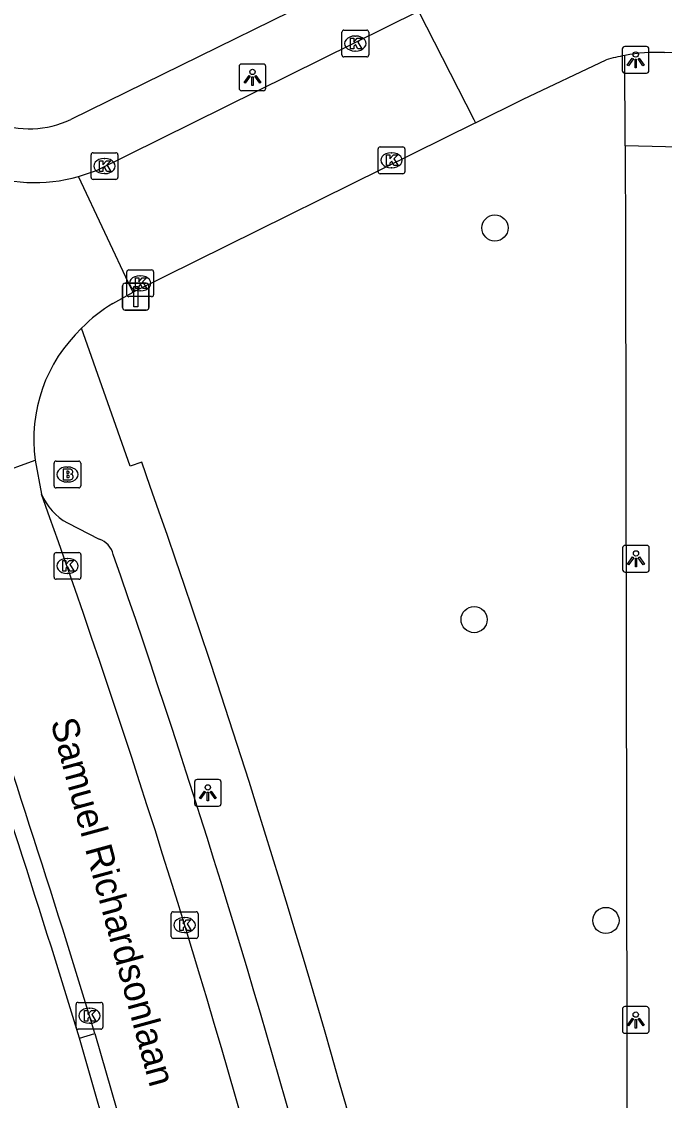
# Model space of a CAD drawing. Extents: x 160457 to 162082, y 388340 to 389736.
# Drawn here: x 160864.51 to 160888.53, y 388583.49 to 388623.81 of the extents above; entities that cross this region are included whole.
import ezdxf

# ---------------------------------------------------------------- set-up
doc = ezdxf.new("R2010")
doc.units = 0
for name, color, linetype in [('IMGEO_Afsluitpaal', 7, 'Continuous'), ('IMGEO_Boom', 7, 'Continuous'), ('IMGEO_Brandkraan', 7, 'Continuous'), ('IMGEO_Kolk', 7, 'Continuous'), ('IMGEO_Lichtpunt', 7, 'Continuous'), ('IMGEO_Openbare_ruimte_label', 7, 'Continuous'), ('IMGEO_Rijbaan_lokaal_open', 7, 'Continuous'), ('IMGEO_Voetpad_open', 7, 'Continuous')]:
    doc.layers.add(name, color=color, linetype=linetype)

msp = doc.modelspace()

# ---------------------------------------------------------------- linework, layer by layer
at = {"layer": 'IMGEO_Afsluitpaal'}
for p, q in [((160868.28, 388613.13), (160868.28, 388613.93)), ((160868.28, 388613.93), (160868.28, 388613.13)), ((160868.38, 388614.03), (160869.17, 388614.03)), ((160869.17, 388614.03), (160868.38, 388614.03)), ((160869.27, 388613.93), (160869.27, 388613.13)), ((160869.27, 388613.13), (160869.27, 388613.93)), ((160869.17, 388613.03), (160868.38, 388613.03)), ((160868.38, 388613.03), (160869.17, 388613.03))]:
    msp.add_line(p, q, dxfattribs=at)
msp.add_lwpolyline([(160868.7, 388613.905), (160868.85, 388613.905), (160868.85, 388613.155), (160868.7, 388613.155), (160868.7, 388613.905)], dxfattribs=at)
for centre, start, end in [((160868.38, 388613.93), 90, 180), ((160868.38, 388613.93), 90, 180), ((160869.17, 388613.93), 0, 90), ((160869.17, 388613.93), 360, 90), ((160868.38, 388613.13), 180, 270), ((160868.38, 388613.13), 180, 270), ((160869.17, 388613.13), 270, 0), ((160869.17, 388613.13), 270, 0)]:
    msp.add_arc(centre, 0.1, start, end, dxfattribs=at)
at = {"layer": 'IMGEO_Boom'}
for centre in [(160882.199, 388616.098), (160881.421, 388601.46), (160886.345, 388590.216)]:
    msp.add_circle(centre, 0.489, dxfattribs=at)
at = {"layer": 'IMGEO_Brandkraan'}
for p, q in [((160865.722, 388606.457), (160865.722, 388607.309)), ((160865.797, 388607.383), (160866.649, 388607.383)), ((160866.21, 388607.163), (160866.235, 388607.163)), ((160866.723, 388607.309), (160866.723, 388606.457)), ((160866.649, 388606.383), (160865.797, 388606.383)), ((160866.233, 388606.603), (160866.208, 388606.603))]:
    msp.add_line(p, q, dxfattribs=at)
for points in [[(160865.722, 388606.457), (160865.722, 388607.309)], [(160865.797, 388607.383), (160866.649, 388607.383)], [(160866.07, 388607.083), (160866.07, 388606.683), (160866.283, 388606.683)], [(160866.301, 388607.083), (160866.07, 388607.083)], [(160866.723, 388607.309), (160866.723, 388606.457)], [(160866.249, 388607.002), (160866.195, 388607.002), (160866.195, 388606.926)], [(160866.195, 388606.926), (160866.248, 388606.926)], [(160866.257, 388606.85), (160866.195, 388606.85), (160866.195, 388606.769)], [(160866.195, 388606.769), (160866.257, 388606.769)], [(160866.649, 388606.383), (160865.797, 388606.383)]]:
    msp.add_lwpolyline(points, dxfattribs=at)
for centre, radius, start, end in [((160865.799, 388607.307), 0.0765, 91.552, 178.448), ((160865.799, 388607.307), 0.0765, 91.552, 178.448), ((160866.305, 388606.938), 0.145, 59.4692, 91.5367), ((160866.33, 388606.985), 0.0922, 285.5137, 58.1501), ((160866.647, 388607.307), 0.0765, 1.552, 88.448), ((160866.647, 388607.307), 0.0765, 1.552, 88.448), ((160866.25, 388606.964), 0.0379, 267.8285, 90.9355), ((160866.258, 388606.809), 0.0404, 269.8759, 90.5077), ((160866.289, 388606.934), 0.251, 268.6676, 293.5347), ((160866.335, 388606.793), 0.105, 301.3115, 78.989), ((160865.799, 388606.459), 0.0765, 181.552, 268.448), ((160865.799, 388606.459), 0.0765, 181.552, 268.448), ((160866.647, 388606.459), 0.0765, 271.552, 358.448), ((160866.647, 388606.459), 0.0765, 271.552, 358.448)]:
    msp.add_arc(centre, radius, start, end, dxfattribs=at)
for centre, major_axis, ratio, start_param, end_param in [((160866.209, 388606.883), (-0.387, 0.002), 0.722429, 4.712389, 7.853982), ((160866.234, 388606.883), (-0.39, 0.002), 0.717154, 1.570796, 4.712389)]:
    msp.add_ellipse(centre, major_axis=major_axis, ratio=ratio, start_param=start_param, end_param=end_param, dxfattribs=at)
at = {"layer": 'IMGEO_Kolk'}
for p, q in [((160876.48, 388622.564), (160876.48, 388623.416)), ((160876.555, 388623.49), (160877.407, 388623.49)), ((160876.968, 388623.27), (160876.993, 388623.27)), ((160877.481, 388623.416), (160877.481, 388622.564)), ((160877.407, 388622.49), (160876.555, 388622.49)), ((160876.991, 388622.71), (160876.966, 388622.71)), ((160877.906, 388619.126), (160878.758, 388619.126)), ((160867.106, 388617.983), (160867.106, 388618.835)), ((160867.181, 388618.909), (160868.033, 388618.909)), ((160868.107, 388618.835), (160868.107, 388617.983)), ((160877.831, 388618.2), (160877.831, 388619.052)), ((160878.319, 388618.906), (160878.344, 388618.906)), ((160878.832, 388619.052), (160878.832, 388618.2)), ((160867.594, 388618.689), (160867.619, 388618.689)), ((160878.342, 388618.346), (160878.317, 388618.346)), ((160868.033, 388617.909), (160867.181, 388617.909)), ((160867.617, 388618.129), (160867.592, 388618.129)), ((160878.758, 388618.126), (160877.906, 388618.126)), ((160868.442, 388613.604), (160868.442, 388614.456)), ((160868.517, 388614.53), (160869.369, 388614.53)), ((160868.93, 388614.31), (160868.955, 388614.31)), ((160869.443, 388614.456), (160869.443, 388613.604)), ((160869.369, 388613.53), (160868.517, 388613.53)), ((160868.953, 388613.75), (160868.928, 388613.75)), ((160865.725, 388603.041), (160865.725, 388603.893)), ((160865.8, 388603.967), (160866.652, 388603.967)), ((160866.726, 388603.893), (160866.726, 388603.041)), ((160866.213, 388603.747), (160866.238, 388603.747)), ((160866.236, 388603.187), (160866.211, 388603.187)), ((160866.652, 388602.967), (160865.8, 388602.967)), ((160870.177, 388590.542), (160871.029, 388590.542)), ((160870.102, 388589.616), (160870.102, 388590.468)), ((160870.59, 388590.322), (160870.615, 388590.322)), ((160871.103, 388590.468), (160871.103, 388589.616)), ((160870.613, 388589.762), (160870.588, 388589.762)), ((160871.029, 388589.542), (160870.177, 388589.542)), ((160866.545, 388586.227), (160866.545, 388587.079)), ((160866.62, 388587.153), (160867.472, 388587.153)), ((160867.033, 388586.933), (160867.058, 388586.933)), ((160867.546, 388587.079), (160867.546, 388586.227)), ((160867.472, 388586.153), (160866.62, 388586.153)), ((160867.056, 388586.373), (160867.031, 388586.373))]:
    msp.add_line(p, q, dxfattribs=at)
for points in [[(160876.48, 388622.564), (160876.48, 388623.416)], [(160876.555, 388623.49), (160877.407, 388623.49)], [(160876.801, 388623.19), (160876.924, 388623.19), (160876.924, 388623.039), (160877.054, 388623.19), (160877.218, 388623.19), (160877.072, 388623.039), (160877.225, 388622.79), (160877.073, 388622.79), (160876.988, 388622.954), (160876.924, 388622.887), (160876.924, 388622.79), (160876.801, 388622.79), (160876.801, 388623.19)], [(160877.481, 388623.416), (160877.481, 388622.564)], [(160877.407, 388622.49), (160876.555, 388622.49)], [(160877.906, 388619.126), (160878.758, 388619.126)], [(160867.106, 388617.983), (160867.106, 388618.835)], [(160867.181, 388618.909), (160868.033, 388618.909)], [(160868.107, 388618.835), (160868.107, 388617.983)], [(160877.831, 388618.2), (160877.831, 388619.052)], [(160878.152, 388618.826), (160878.275, 388618.826), (160878.275, 388618.675), (160878.405, 388618.826), (160878.569, 388618.826), (160878.423, 388618.675), (160878.576, 388618.426), (160878.424, 388618.426), (160878.339, 388618.59), (160878.275, 388618.523), (160878.275, 388618.426), (160878.152, 388618.426), (160878.152, 388618.826)], [(160878.832, 388619.052), (160878.832, 388618.2)], [(160867.427, 388618.609), (160867.55, 388618.609), (160867.55, 388618.458), (160867.68, 388618.609), (160867.844, 388618.609), (160867.698, 388618.458), (160867.851, 388618.209), (160867.699, 388618.209), (160867.614, 388618.373), (160867.55, 388618.306), (160867.55, 388618.209), (160867.427, 388618.209), (160867.427, 388618.609)], [(160868.033, 388617.909), (160867.181, 388617.909)], [(160878.758, 388618.126), (160877.906, 388618.126)], [(160868.442, 388613.604), (160868.442, 388614.456)], [(160868.517, 388614.53), (160869.369, 388614.53)], [(160869.443, 388614.456), (160869.443, 388613.604)], [(160868.763, 388614.23), (160868.886, 388614.23), (160868.886, 388614.079), (160869.016, 388614.23), (160869.18, 388614.23), (160869.034, 388614.079), (160869.187, 388613.83), (160869.035, 388613.83), (160868.95, 388613.994), (160868.886, 388613.927), (160868.886, 388613.83), (160868.763, 388613.83), (160868.763, 388614.23)], [(160869.369, 388613.53), (160868.517, 388613.53)], [(160865.725, 388603.041), (160865.725, 388603.893)], [(160865.8, 388603.967), (160866.652, 388603.967)], [(160866.726, 388603.893), (160866.726, 388603.041)], [(160866.046, 388603.667), (160866.169, 388603.667), (160866.169, 388603.516), (160866.299, 388603.667), (160866.463, 388603.667), (160866.317, 388603.516), (160866.47, 388603.267), (160866.318, 388603.267), (160866.233, 388603.431), (160866.169, 388603.364), (160866.169, 388603.267), (160866.046, 388603.267), (160866.046, 388603.667)], [(160866.652, 388602.967), (160865.8, 388602.967)], [(160870.177, 388590.542), (160871.029, 388590.542)], [(160870.102, 388589.616), (160870.102, 388590.468)], [(160870.423, 388590.242), (160870.546, 388590.242), (160870.546, 388590.091), (160870.676, 388590.242), (160870.84, 388590.242), (160870.694, 388590.091), (160870.847, 388589.842), (160870.695, 388589.842), (160870.61, 388590.006), (160870.546, 388589.939), (160870.546, 388589.842), (160870.423, 388589.842), (160870.423, 388590.242)], [(160871.103, 388590.468), (160871.103, 388589.616)], [(160871.029, 388589.542), (160870.177, 388589.542)], [(160866.545, 388586.227), (160866.545, 388587.079)], [(160866.62, 388587.153), (160867.472, 388587.153)], [(160866.866, 388586.853), (160866.989, 388586.853), (160866.989, 388586.702), (160867.119, 388586.853), (160867.283, 388586.853), (160867.137, 388586.702), (160867.29, 388586.453), (160867.138, 388586.453), (160867.053, 388586.617), (160866.989, 388586.55), (160866.989, 388586.453), (160866.866, 388586.453), (160866.866, 388586.853)], [(160867.546, 388587.079), (160867.546, 388586.227)], [(160867.472, 388586.153), (160866.62, 388586.153)]]:
    msp.add_lwpolyline(points, dxfattribs=at)
for centre, start, end in [((160876.557, 388623.414), 91.552, 178.448), ((160876.557, 388623.414), 91.552, 178.448), ((160877.405, 388623.414), 1.552, 88.448), ((160877.405, 388623.414), 1.552, 88.448), ((160876.557, 388622.566), 181.552, 268.448), ((160876.557, 388622.566), 181.552, 268.448), ((160877.405, 388622.566), 271.552, 358.448), ((160877.405, 388622.566), 271.552, 358.448), ((160877.908, 388619.05), 91.552, 178.448), ((160877.908, 388619.05), 91.552, 178.448), ((160878.756, 388619.05), 1.552, 88.448), ((160878.756, 388619.05), 1.552, 88.448), ((160867.183, 388618.833), 91.552, 178.448), ((160867.183, 388618.833), 91.552, 178.448), ((160868.031, 388618.833), 1.552, 88.448), ((160868.031, 388618.833), 1.552, 88.448), ((160867.183, 388617.985), 181.552, 268.448), ((160867.183, 388617.985), 181.552, 268.448), ((160868.031, 388617.985), 271.552, 358.448), ((160868.031, 388617.985), 271.552, 358.448), ((160877.908, 388618.202), 181.552, 268.448), ((160877.908, 388618.202), 181.552, 268.448), ((160878.756, 388618.202), 271.552, 358.448), ((160878.756, 388618.202), 271.552, 358.448), ((160868.519, 388614.454), 91.552, 178.448), ((160868.519, 388614.454), 91.552, 178.448), ((160869.367, 388614.454), 1.552, 88.448), ((160869.367, 388614.454), 1.552, 88.448), ((160868.519, 388613.606), 181.552, 268.448), ((160868.519, 388613.606), 181.552, 268.448), ((160869.367, 388613.606), 271.552, 358.448), ((160869.367, 388613.606), 271.552, 358.448), ((160865.802, 388603.891), 91.552, 178.448), ((160865.802, 388603.891), 91.552, 178.448), ((160866.65, 388603.891), 1.552, 88.448), ((160866.65, 388603.891), 1.552, 88.448), ((160865.802, 388603.043), 181.552, 268.448), ((160865.802, 388603.043), 181.552, 268.448), ((160866.65, 388603.043), 271.552, 358.448), ((160866.65, 388603.043), 271.552, 358.448), ((160870.179, 388590.466), 91.552, 178.448), ((160870.179, 388590.466), 91.552, 178.448), ((160871.027, 388590.466), 1.552, 88.448), ((160871.027, 388590.466), 1.552, 88.448), ((160870.179, 388589.618), 181.552, 268.448), ((160870.179, 388589.618), 181.552, 268.448), ((160871.027, 388589.618), 271.552, 358.448), ((160871.027, 388589.618), 271.552, 358.448), ((160866.622, 388587.077), 91.552, 178.448), ((160866.622, 388587.077), 91.552, 178.448), ((160867.47, 388587.077), 1.552, 88.448), ((160867.47, 388587.077), 1.552, 88.448), ((160866.622, 388586.229), 181.552, 268.448), ((160866.622, 388586.229), 181.552, 268.448), ((160867.47, 388586.229), 271.552, 358.448), ((160867.47, 388586.229), 271.552, 358.448)]:
    msp.add_arc(centre, 0.0765, start, end, dxfattribs=at)
for centre, major_axis, ratio, start_param, end_param in [((160876.967, 388622.99), (-0.387, 0.002), 0.722429, 4.712389, 7.853982), ((160876.992, 388622.99), (-0.39, 0.002), 0.717154, 1.570796, 4.712389), ((160878.318, 388618.626), (-0.387, 0.002), 0.722429, 4.712389, 7.853982), ((160878.343, 388618.626), (-0.39, 0.002), 0.717154, 1.570796, 4.712389), ((160867.593, 388618.409), (-0.387, 0.002), 0.722429, 4.712389, 7.853982), ((160867.618, 388618.409), (-0.39, 0.002), 0.717154, 1.570796, 4.712389), ((160868.929, 388614.03), (-0.387, 0.002), 0.722429, 4.712389, 7.853982), ((160868.954, 388614.03), (-0.39, 0.002), 0.717154, 1.570796, 4.712389), ((160866.212, 388603.467), (-0.387, 0.002), 0.722429, 4.712389, 7.853982), ((160866.237, 388603.467), (-0.39, 0.002), 0.717154, 1.570796, 4.712389), ((160870.589, 388590.042), (-0.387, 0.002), 0.722429, 4.712389, 7.853982), ((160870.614, 388590.042), (-0.39, 0.002), 0.717154, 1.570796, 4.712389), ((160867.032, 388586.653), (-0.387, 0.002), 0.722429, 4.712389, 7.853982), ((160867.057, 388586.653), (-0.39, 0.002), 0.717154, 1.570796, 4.712389)]:
    msp.add_ellipse(centre, major_axis=major_axis, ratio=ratio, start_param=start_param, end_param=end_param, dxfattribs=at)
at = {"layer": 'IMGEO_Lichtpunt'}
for p, q in [((160886.958, 388622.784), (160886.958, 388621.977)), ((160886.958, 388622.784), (160886.958, 388621.977)), ((160887.86, 388622.879), (160887.052, 388622.879)), ((160887.86, 388622.879), (160887.052, 388622.879)), ((160887.954, 388621.977), (160887.954, 388622.784)), ((160887.954, 388621.977), (160887.954, 388622.784)), ((160872.638, 388622.13), (160872.638, 388621.323)), ((160872.638, 388622.13), (160872.638, 388621.323)), ((160873.54, 388622.225), (160872.732, 388622.225)), ((160873.54, 388622.225), (160872.732, 388622.225)), ((160873.634, 388621.323), (160873.634, 388622.13)), ((160873.634, 388621.323), (160873.634, 388622.13)), ((160887.052, 388621.883), (160887.86, 388621.883)), ((160887.052, 388621.883), (160887.86, 388621.883)), ((160872.732, 388621.229), (160873.54, 388621.229)), ((160872.732, 388621.229), (160873.54, 388621.229)), ((160887.872, 388604.232), (160887.064, 388604.232)), ((160887.872, 388604.232), (160887.064, 388604.232)), ((160886.97, 388604.137), (160886.97, 388603.33)), ((160886.97, 388604.137), (160886.97, 388603.33)), ((160887.966, 388603.33), (160887.966, 388604.137)), ((160887.966, 388603.33), (160887.966, 388604.137)), ((160887.064, 388603.236), (160887.872, 388603.236)), ((160887.064, 388603.236), (160887.872, 388603.236)), ((160870.971, 388595.39), (160870.971, 388594.583)), ((160870.971, 388595.39), (160870.971, 388594.583)), ((160871.873, 388595.485), (160871.065, 388595.485)), ((160871.873, 388595.485), (160871.065, 388595.485)), ((160871.967, 388594.583), (160871.967, 388595.39)), ((160871.967, 388594.583), (160871.967, 388595.39)), ((160871.065, 388594.489), (160871.873, 388594.489)), ((160871.065, 388594.489), (160871.873, 388594.489)), ((160886.959, 388586.901), (160886.959, 388586.094)), ((160886.959, 388586.901), (160886.959, 388586.094)), ((160887.861, 388586.996), (160887.053, 388586.996)), ((160887.861, 388586.996), (160887.053, 388586.996)), ((160887.955, 388586.094), (160887.955, 388586.901)), ((160887.955, 388586.094), (160887.955, 388586.901)), ((160887.053, 388586), (160887.861, 388586)), ((160887.053, 388586), (160887.861, 388586))]:
    msp.add_line(p, q, dxfattribs=at)
for points in [[(160887.332, 388622.448), (160887.371, 388622.42), (160887.183, 388622.158), (160887.145, 388622.185), (160887.332, 388622.448)], [(160887.434, 388622.4), (160887.481, 388622.4), (160887.481, 388622.078), (160887.434, 388622.078), (160887.434, 388622.4)], [(160887.544, 388622.42), (160887.582, 388622.447), (160887.769, 388622.185), (160887.73, 388622.157), (160887.544, 388622.42)], [(160873.012, 388621.794), (160873.051, 388621.766), (160872.863, 388621.504), (160872.825, 388621.531), (160873.012, 388621.794)], [(160873.114, 388621.746), (160873.161, 388621.746), (160873.161, 388621.424), (160873.114, 388621.424), (160873.114, 388621.746)], [(160873.224, 388621.766), (160873.262, 388621.793), (160873.449, 388621.531), (160873.41, 388621.503), (160873.224, 388621.766)], [(160887.344, 388603.801), (160887.383, 388603.773), (160887.195, 388603.511), (160887.157, 388603.538), (160887.344, 388603.801)], [(160887.556, 388603.773), (160887.594, 388603.8), (160887.781, 388603.538), (160887.742, 388603.51), (160887.556, 388603.773)], [(160887.446, 388603.753), (160887.493, 388603.753), (160887.493, 388603.431), (160887.446, 388603.431), (160887.446, 388603.753)], [(160871.345, 388595.054), (160871.384, 388595.026), (160871.196, 388594.764), (160871.158, 388594.791), (160871.345, 388595.054)], [(160871.447, 388595.006), (160871.494, 388595.006), (160871.494, 388594.684), (160871.447, 388594.684), (160871.447, 388595.006)], [(160871.557, 388595.026), (160871.595, 388595.053), (160871.782, 388594.791), (160871.743, 388594.763), (160871.557, 388595.026)], [(160887.333, 388586.565), (160887.372, 388586.537), (160887.184, 388586.275), (160887.146, 388586.302), (160887.333, 388586.565)], [(160887.435, 388586.517), (160887.482, 388586.517), (160887.482, 388586.195), (160887.435, 388586.195), (160887.435, 388586.517)], [(160887.545, 388586.537), (160887.583, 388586.564), (160887.77, 388586.302), (160887.731, 388586.274), (160887.545, 388586.537)]]:
    msp.add_lwpolyline(points, dxfattribs=at)
for centre in [(160887.457, 388622.582), (160873.137, 388621.928), (160887.469, 388603.935), (160871.47, 388595.188), (160887.458, 388586.699)]:
    msp.add_circle(centre, 0.0994, dxfattribs=at)
for centre, start, end in [((160887.052, 388622.784), 90, 180), ((160887.052, 388622.784), 90, 180), ((160887.86, 388622.784), 0, 90), ((160887.86, 388622.784), 0, 90), ((160872.732, 388622.13), 90, 180), ((160872.732, 388622.13), 90, 180), ((160873.54, 388622.13), 0, 90), ((160873.54, 388622.13), 0, 90), ((160887.052, 388621.977), 180, 270), ((160887.052, 388621.977), 180, 270), ((160887.86, 388621.977), 270, 0), ((160887.86, 388621.977), 270, 360), ((160872.732, 388621.323), 180, 270), ((160872.732, 388621.323), 180, 270), ((160873.54, 388621.323), 270, 0), ((160873.54, 388621.323), 270, 360), ((160887.064, 388604.137), 90, 180), ((160887.064, 388604.137), 90, 180), ((160887.872, 388604.137), 0, 90), ((160887.872, 388604.137), 0, 90), ((160887.064, 388603.33), 180, 270), ((160887.064, 388603.33), 180, 270), ((160887.872, 388603.33), 270, 0), ((160887.872, 388603.33), 270, 360), ((160871.065, 388595.39), 90, 180), ((160871.065, 388595.39), 90, 180), ((160871.873, 388595.39), 0, 90), ((160871.873, 388595.39), 0, 90), ((160871.065, 388594.583), 180, 270), ((160871.065, 388594.583), 180, 270), ((160871.873, 388594.583), 270, 0), ((160871.873, 388594.583), 270, 360), ((160887.053, 388586.901), 90, 180), ((160887.053, 388586.901), 90, 180), ((160887.861, 388586.901), 0, 90), ((160887.861, 388586.901), 0, 90), ((160887.053, 388586.094), 180, 270), ((160887.053, 388586.094), 180, 270), ((160887.861, 388586.094), 270, 0), ((160887.861, 388586.094), 270, 360)]:
    msp.add_arc(centre, 0.0946, start, end, dxfattribs=at)
at = {"layer": 'IMGEO_Rijbaan_lokaal_open'}
for points in [[(160866.632, 388618.016), (160867.306, 388618.248), (160879.337, 388624.202)], [(160879.337, 388624.202), (160881.408, 388620.152), (160881.468, 388620.03)], [(160881.468, 388620.03), (160883.259, 388620.916), (160886.352, 388622.377)], [(160888.531, 388622.655), (160894.662, 388622.666)], [(160881.468, 388620.03), (160868.685, 388613.704)], [(160868.685, 388613.704), (160868.609, 388613.839), (160866.632, 388618.016)], [(160867.924, 388613.276), (160868.685, 388613.704)], [(160860.705, 388605.854), (160865.02, 388607.416)], [(160865.02, 388607.416), (160865.253, 388606.151)], [(160867.247, 388585.996), (160868.679, 388581.017)]]:
    msp.add_lwpolyline(points, dxfattribs=at)
for centre, radius, start, end in [((160888.252, 388616.033), 6.623, 100.4337, 106.6752), ((160888.288, 388615.879), 6.781, 87.9439, 100.4918), ((160865.001, 388623.86), 6.068, 248.7821, 285.5931), ((160870.622, 388608.664), 5.343, 120.3314, 136.4136), ((160870.67, 388608.202), 5.704, 133.3791, 187.9207), ((160524.9, 388484.103), 361.574, 10.13228, 19.72738), ((160429.852, 388453.188), 457.113, 16.89009, 18.93209)]:
    msp.add_arc(centre, radius, start, end, dxfattribs=at)
at = {"layer": 'IMGEO_Voetpad_open'}
for points in [[(160879.343, 388626.548), (160866.349, 388620.152)], [(160887.065, 388619.167), (160887.053, 388622.546)], [(160887.065, 388619.167), (160887.078, 388615.554), (160887.189, 388547.484)], [(160892.082, 388619.048), (160887.065, 388619.167)], [(160868.998, 388607.347), (160868.566, 388607.191), (160866.752, 388612.348)], [(160866.226, 388605.073), (160867.407, 388604.467)], [(160866.675, 388585.815), (160867.247, 388585.996)], [(160868.112, 388580.808), (160866.675, 388585.815)]]:
    msp.add_lwpolyline(points, dxfattribs=at)
for centre, radius, start, end in [((160864.809, 388623.412), 3.606, 202.0784, 295.2892), ((160512.993, 388481.096), 377.728, 10.11988, 19.52619), ((160867.259, 388606.984), 2.172, 202.5412, 241.5975), ((160867.167, 388603.714), 0.79, 13.0861, 72.3492), ((160520.167, 388482.861), 368.229, 10.65191, 19.18911), ((160370.776, 388433.985), 518.621, 17.02306, 18.81937)]:
    msp.add_arc(centre, radius, start, end, dxfattribs=at)

# ---------------------------------------------------------------- texts
at = {"layer": 'IMGEO_Openbare_ruimte_label'}
msp.add_text('Samuel Richardsonlaan', height=1, rotation=285.2451, dxfattribs=at).set_placement((160865.584, 388597.638))

doc.saveas('drawing.dxf')
